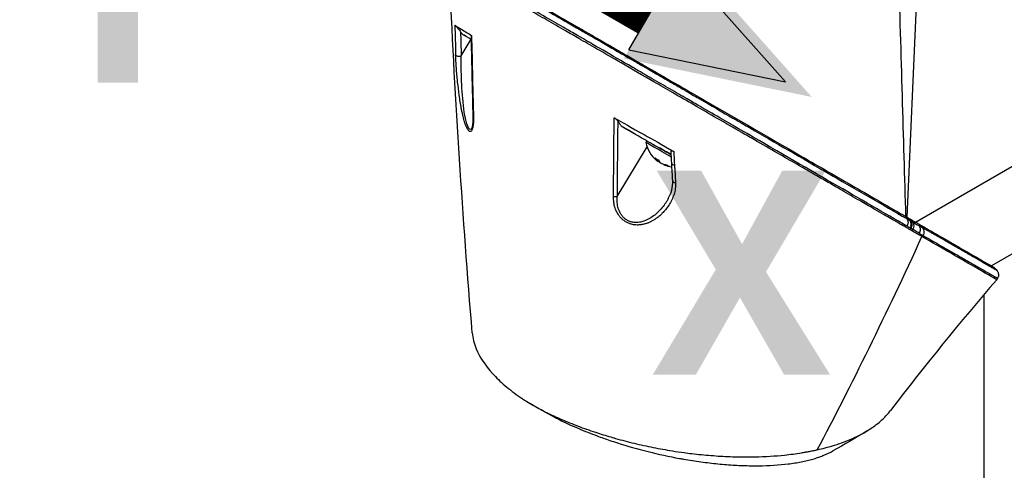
# Model space of a CAD drawing. Header units: millimetres. Extents: x 0 to 4378, y 0 to 2376.
# Tile 316 of 324: x 2525 to 2673, y 1791 to 1859. Entities that reach past the tile are written whole.
import ezdxf

# ---------------------------------------------------------------- set-up
doc = ezdxf.new("R2010")
doc.units = ezdxf.units.MM
doc.header["$LTSCALE"] = 0.2
for name, color, linetype in [('01_Object Line', 4, 'Continuous'), ('07_Special Line2', 76, 'Continuous'), ('12_Before Rev.Num.', 5, 'Continuous')]:
    doc.layers.add(name, color=color, linetype=linetype)
doc.layers.add('14_Mark', color=7, linetype='Continuous', true_color=0xe03c31)
doc.styles.add('Rainbow-5.0 Style', font='malgunsl.ttf')

# ---------------------------------------------------------------- blocks, each defined once
blk = doc.blocks.new('A$C7c2cc22e_1')
for p, q in [((149.63, 834.63), (147.91, 795.59)), ((80.89, 819.84), (82.4, 822.33)), ((81.53, 822.83), (81.1, 823.08)), ((149.24, 794.82), (182.14, 813.81)), ((147.28, 813.24), (147.28, 813.24)), ((104.94, 809.31), (106.84, 808.22)), ((104.34, 798.68), (108.85, 806.13)), ((108.82, 807.07), (108.68, 806.81)), ((147.53, 804.89), (147.53, 804.89)), ((110.54, 804.16), (110.44, 803.98)), ((110.82, 803.8), (110.8, 803.77)), ((111.35, 803.54), (111.32, 803.47)), ((178.3, 798.41), (160.66, 788.23)), ((148.57, 794.43), (148.57, 794.43)), ((148.55, 793.87), (148.44, 793.67)), ((148.75, 793.49), (148.86, 793.69)), ((161.46, 787.56), (161.46, 787.56)), ((161.59, 786.38), (161.46, 786.15)), ((159.54, 783.92), (159.54, 623.23))]:
    blk.add_line(p, q)
for start, end in [(190.2388, 232.0131), (247.9842, 263.2518)]:
    blk.add_arc((113.12, 807.62), 4.52, start, end)
for centre, major_axis, ratio, start_param, end_param in [((158.8, 832.19), (19.5, -33.77), 0.57735, 0, 2.339416), ((155.62, 830.35), (19.5, -33.77), 0.57735, 0, 2.223644), ((744.07, 1234.44), (485.25, 793.42), 0.571965, 2.416804, 2.42289), ((120.26, 836.64), (-33.48, 0), 0.57735, 2.492352, 2.492357), ((754.38, 1232.86), (-493.57, -794.91), 0.577143, 5.56265, 5.56757), ((111.54, 805.5), (30.73, -17.74), 0.000024, 2.817308, 3.006025), ((1087.8, 1435.05), (-682.42, -1287.02), 0.573887, 5.480173, 5.482211), ((120.26, 836.64), (-35, 0), 0.57735, 2.439019, 2.439024), ((1082.51, 1431.94), (-678.78, -1280.44), 0.573825, 5.482155, 5.490384), ((147.18, 812.86), (0.209, 0.668), 0.389271, 4.215986, 4.216649), ((149.83, 815.11), (-5.56, 0), 0.57735, 1.101371, 1.101415), ((120.26, 822.18), (32.19, 0), 0.57735, 5.710474, 5.710486), ((120.26, 796.06), (-35.31, 0), 0.57735, 3.835573, 3.835581), ((155.62, 830.35), (17.55, -30.4), 0.57735, 5.161829, 5.161837), ((111.66, 805.09), (-2.99, 1.73), 0.000011, 4.42471, 6.283196), ((111.81, 805.35), (-2.99, 1.73), 0.000011, 4.483483, 5.134765), ((112.87, 807.76), (-2.25, -3.9), 0.57735, 5.955471, 6.202618), ((112.4, 808.03), (-2.14, -3.71), 0.816497, 6.198419, 6.36799), ((762.95, 1223.39), (-444.39, -818.33), 0.582049, 5.52716, 5.529889), ((112.94, 807.72), (-2.25, -3.9), 0.816497, 6.169141, 6.202651), ((113.3, 807.51), (-2.25, -3.9), 0.816497, 6.087697, 6.202651), ((113.38, 807.47), (-2.25, -3.9), 0.57735, 5.955471, 6.202618), ((112.87, 807.76), (-2.25, -3.9), 0.57735, 0.08054, 0.114044), ((112.94, 807.72), (-2.25, -3.9), 0.816497, 0.080573, 0.327719), ((113.3, 807.51), (-2.25, -3.9), 0.816497, 0.080573, 0.327719), ((114.15, 807.02), (-2.14, -3.71), 0.57735, 6.198386, 6.367958), ((113.06, 803.7), (-0.499, -0.028), 0.593353, 0.021487, 1.372534), ((749.37, 1214.52), (-435.14, -801.08), 0.58212, 5.529953, 5.533564), ((120.26, 819.73), (-35.75, 0), 0.57735, 1.092743, 1.092745), ((113.21, 801.06), (-0.499, -0.03), 0.595357, 0, 0.000029), ((113.21, 801.06), (-0.499, -0.03), 0.595357, 0.000029, 1.379275), ((120.26, 785.52), (35.42, 0), 0.57735, 0.683997, 0.683998), ((90.08, 827.63), (71.52, -41.33), 0.000458, 0.617321, 0.628447), ((148.15, 794.1), (0.5, 0.866), 0.81651, 4.712415, 6.027087), ((149.68, 793.22), (0.499, 0.867), 0.824099, 4.711513, 6.025545)]:
    blk.add_ellipse(centre, major_axis=major_axis, ratio=ratio, start_param=start_param, end_param=end_param)
for points, knots in [([(187.04, 817.93), (186.86, 822.13), (186, 826.66), (183.05, 835.73), (181.02, 840.2), (177.27, 846.52), (175.92, 848.54), (172.35, 853.3), (170.04, 855.91), (164.98, 860.68), (162.25, 862.77), (159.51, 864.39)], [0.000001, 0.000001, 0.000001, 0.000001, 1.509107, 1.509107, 2.980726, 2.980726, 3.709428, 3.709428, 4.786993, 4.786993, 5.948512, 5.948512, 5.948512, 5.948512]), ([(159.36, 858.76), (161.43, 857.14), (163.46, 855.27), (168.68, 849.67), (171.67, 845.6), (176.7, 836.81), (178.7, 832.15), (181.43, 822.91), (182.14, 818.38), (182.14, 814.24)], [0.633852, 0.633852, 0.633852, 0.633852, 1.529963, 1.529963, 3.044033, 3.044033, 4.566466, 4.566466, 6.088612, 6.088612, 6.088612, 6.088612]), ([(148.44, 793.67), (148.41, 793.69), (148.38, 793.71), (148.31, 793.74), (148.28, 793.76), (148.18, 793.82), (148.12, 793.86), (147.92, 793.97), (147.79, 794.04), (147.57, 794.17), (147.48, 794.22), (147.03, 794.48), (146.67, 794.69), (146.05, 795.05), (145.8, 795.19), (145.22, 795.53), (144.88, 795.73), (144.07, 796.19), (143.6, 796.46), (142.49, 797.1), (141.84, 797.48), (140.29, 798.37), (139.38, 798.9), (137.91, 799.75), (137.36, 800.06), (136.18, 800.75), (135.54, 801.12), (134.54, 801.69), (134.19, 801.89), (133.04, 802.56), (132.22, 803.04), (130.43, 804.07), (129.45, 804.63), (127.33, 805.86), (126.17, 806.53), (124.36, 807.57), (123.73, 807.94), (121.88, 809), (120.65, 809.71), (118.24, 811.1), (117.06, 811.79), (114.81, 813.08), (113.76, 813.69), (111.76, 814.84), (110.83, 815.39), (108.24, 816.88), (106.59, 817.83), (103.7, 819.5), (102.48, 820.21), (100.35, 821.43), (99.45, 821.95), (97.89, 822.85), (97.24, 823.23), (95.61, 824.17), (94.66, 824.72), (93.28, 825.51), (92.83, 825.77), (92.16, 826.16), (91.94, 826.29), (91.62, 826.47), (91.51, 826.54), (91.35, 826.63), (91.29, 826.66), (91.21, 826.71), (91.19, 826.72), (91.13, 826.75), (91.11, 826.77), (91.08, 826.79)], [-7.729592, -7.729592, -7.729592, -7.729592, -7.71044, -7.71044, -7.69072, -7.69072, -7.65201, -7.65201, -7.574312, -7.574312, -7.522506, -7.522506, -7.315221, -7.315221, -7.177151, -7.177151, -6.993063, -6.993063, -6.7477, -6.7477, -6.420577, -6.420577, -5.984557, -5.984557, -5.735856, -5.735856, -5.451942, -5.451942, -5.300422, -5.300422, -4.9539, -4.9539, -4.557704, -4.557704, -4.105179, -4.105179, -3.863816, -3.863816, -3.40942, -3.40942, -2.98401, -2.98401, -2.611687, -2.611687, -2.28576, -2.28576, -1.715015, -1.715015, -1.28633, -1.28633, -0.964845, -0.964845, -0.723574, -0.723574, -0.36177, -0.36177, -0.180858, -0.180858, -0.090444, -0.090444, -0.045229, -0.045229, -0.022617, -0.022617, -0.011309, -0.011309, -0.000001, -0.000001, -0.000001, -0.000001]), ([(147.95, 794.22), (144.64, 796.13), (140.86, 798.32), (136.76, 800.69), (132.48, 803.17), (127.84, 805.85), (122.99, 808.66), (122.92, 808.7), (122.82, 808.76), (122.77, 808.79), (122.72, 808.82), (122.67, 808.84), (122.62, 808.87), (121.26, 809.66), (119.33, 810.78), (116.77, 812.26), (116.18, 812.6), (115.55, 812.97), (114.89, 813.35), (114.07, 813.83), (113.19, 814.33), (112.27, 814.87), (111.43, 815.35), (110.55, 815.86), (109.63, 816.39), (109.17, 816.66), (108.7, 816.93), (108.21, 817.21), (107.97, 817.35), (107.73, 817.49), (107.48, 817.64), (107.24, 817.78), (106.96, 817.94), (106.74, 818.07), (106.7, 818.09), (106.66, 818.11), (106.62, 818.14), (103.51, 819.94), (100.74, 821.54), (98.38, 822.91), (98.05, 823.1), (97.72, 823.29), (97.4, 823.47), (96.34, 824.08), (95.37, 824.65), (94.49, 825.16), (93.22, 825.89), (92.15, 826.51), (91.23, 827.04)], [0, 0, 0, 0, 0.243156, 0.243156, 0.243156, 0.496094, 0.496094, 0.496094, 0.49988, 0.49988, 0.49988, 0.504451, 0.504451, 0.504451, 0.625, 0.625, 0.625, 0.652935, 0.652935, 0.652935, 0.6875, 0.6875, 0.6875, 0.71875, 0.71875, 0.71875, 0.734375, 0.734375, 0.734375, 0.742187, 0.742187, 0.742187, 0.75, 0.75, 0.75, 0.751384, 0.751384, 0.751384, 0.859711, 0.859711, 0.859711, 0.875, 0.875, 0.875, 0.92633, 0.92633, 0.92633, 1, 1, 1, 1]), ([(92.03, 827.66), (92.98, 827.11), (94.05, 826.5), (95.22, 825.82), (95.25, 825.8), (95.29, 825.78), (95.32, 825.76), (95.93, 825.41), (96.56, 825.05), (97.23, 824.66), (97.56, 824.47), (97.9, 824.27), (98.25, 824.07), (98.42, 823.97), (98.59, 823.87), (98.77, 823.77), (98.86, 823.72), (98.94, 823.67), (99.03, 823.62), (99.03, 823.62), (99.03, 823.62), (99.04, 823.62), (99.13, 823.56), (99.26, 823.49), (99.31, 823.46), (100.12, 822.99), (101.19, 822.37), (102.52, 821.6), (103.19, 821.22), (103.92, 820.79), (104.72, 820.33), (105.12, 820.1), (105.53, 819.86), (105.97, 819.61), (106.18, 819.48), (106.4, 819.36), (106.63, 819.23), (106.74, 819.16), (106.85, 819.1), (106.97, 819.03), (107.01, 819), (107.06, 818.98), (107.11, 818.95), (107.12, 818.94), (107.13, 818.94), (107.14, 818.93), (107.2, 818.9), (107.3, 818.84), (107.31, 818.83), (107.62, 818.65), (108.45, 818.17), (109.81, 817.39), (110.48, 817), (111.29, 816.53), (112.22, 816), (112.68, 815.73), (113.18, 815.44), (113.71, 815.13), (113.97, 814.98), (114.24, 814.83), (114.52, 814.66), (114.66, 814.58), (114.8, 814.5), (114.94, 814.42), (115.01, 814.38), (115.09, 814.34), (115.16, 814.29), (115.18, 814.28), (115.21, 814.26), (115.24, 814.25), (115.25, 814.24), (115.26, 814.24), (115.27, 814.23), (115.31, 814.21), (115.37, 814.17), (115.38, 814.17), (116.49, 813.52), (118.66, 812.27), (121.73, 810.49), (121.95, 810.37), (122.17, 810.24), (122.4, 810.11), (122.51, 810.04), (122.63, 809.97), (122.75, 809.91), (122.8, 809.87), (122.86, 809.84), (122.92, 809.8), (122.95, 809.79), (122.98, 809.77), (123.01, 809.75), (123.05, 809.73), (123.08, 809.71), (123.1, 809.7), (126.51, 807.73), (130.56, 805.39), (134.86, 802.9), (135.51, 802.52), (136.17, 802.14), (136.83, 801.76), (140.53, 799.62), (144.35, 797.41), (147.91, 795.35)], [0, 0, 0, 0, 0.06075, 0.06075, 0.06075, 0.0625, 0.0625, 0.0625, 0.09375, 0.09375, 0.09375, 0.109375, 0.109375, 0.109375, 0.117188, 0.117188, 0.117188, 0.120939, 0.120939, 0.120939, 0.121094, 0.121094, 0.121094, 0.125, 0.125, 0.125, 0.1875, 0.1875, 0.1875, 0.21875, 0.21875, 0.21875, 0.234375, 0.234375, 0.234375, 0.242188, 0.242188, 0.242188, 0.246094, 0.246094, 0.246094, 0.247666, 0.247666, 0.247666, 0.248047, 0.248047, 0.248047, 0.25, 0.25, 0.25, 0.3125, 0.3125, 0.3125, 0.34375, 0.34375, 0.34375, 0.359375, 0.359375, 0.359375, 0.367187, 0.367187, 0.367187, 0.371094, 0.371094, 0.371094, 0.373047, 0.373047, 0.373047, 0.373765, 0.373765, 0.373765, 0.374023, 0.374023, 0.374023, 0.37516, 0.37516, 0.37516, 0.484375, 0.484375, 0.484375, 0.492187, 0.492187, 0.492187, 0.496094, 0.496094, 0.496094, 0.498047, 0.498047, 0.498047, 0.498931, 0.498931, 0.498931, 0.5, 0.5, 0.5, 0.75, 0.75, 0.75, 0.788006, 0.788006, 0.788006, 1, 1, 1, 1]), ([(92.35, 827.67), (92.97, 827.31), (93.61, 826.94), (94.94, 826.18), (95.61, 825.78), (97.7, 824.58), (99.14, 823.75), (101.61, 822.32), (102.61, 821.74), (104.2, 820.83), (104.78, 820.5), (106.02, 819.78), (106.68, 819.4), (109.12, 817.99), (110.89, 816.97), (113.64, 815.38), (114.63, 814.8), (121.2, 811.01), (126.84, 807.75), (132.84, 804.29), (133.48, 803.92), (135.47, 802.77), (136.79, 802.01), (139.44, 800.48), (140.77, 799.71), (143.41, 798.19), (144.71, 797.44), (146.26, 796.54), (146.57, 796.36), (147.11, 796.06), (147.32, 795.93), (147.69, 795.72), (147.86, 795.62), (148.11, 795.48), (148.13, 795.47), (148.42, 795.3), (148.55, 795.22), (148.81, 795.07), (148.95, 794.99), (149.17, 794.86), (149.27, 794.8), (149.44, 794.71), (149.5, 794.67), (149.64, 794.59), (149.71, 794.55), (149.99, 794.39), (150.19, 794.27), (150.66, 794), (150.94, 793.84), (152.3, 793.06), (153.31, 792.47), (155.11, 791.43), (155.91, 790.97), (157.96, 789.79), (159.03, 789.17), (159.95, 788.64), (160.1, 788.56), (160.49, 788.33), (160.69, 788.21), (160.98, 788.04), (161.06, 788), (161.06, 788)], [0, 0, 0, 0, 0.264332, 0.264332, 0.528758, 0.528758, 1.056139, 1.056139, 1.406505, 1.406505, 1.606603, 1.606603, 1.835356, 1.835356, 2.445847, 2.445847, 2.794554, 2.794554, 4.769924, 4.769924, 5.00797, 5.00797, 5.526041, 5.526041, 6.089229, 6.089229, 6.695329, 6.695329, 6.850985, 6.850985, 6.965758, 6.965758, 7.072004, 7.072004, 7.117238, 7.117238, 7.152898, 7.152898, 7.188974, 7.188974, 7.2161, 7.2161, 7.234487, 7.234487, 7.254339, 7.254339, 7.310164, 7.310164, 7.395171, 7.395171, 7.733586, 7.733586, 8.048233, 8.048233, 8.627304, 8.627304, 8.751092, 8.751092, 8.989797, 8.989797, 9.251269, 9.251269, 9.251269, 9.251269]), ([(79.93, 824.46), (79.93, 824.46), (79.94, 824.45), (79.95, 824.44), (79.95, 824.44), (79.98, 824.42), (79.99, 824.4), (80.04, 824.35), (80.06, 824.33), (80.13, 824.26), (80.17, 824.22), (80.27, 824.1), (80.33, 824.03), (80.48, 823.86), (80.55, 823.77), (80.69, 823.6), (80.75, 823.53), (80.79, 823.47)], [0.0000002, 0.0000002, 0.0000002, 0.0000002, 0.0061129, 0.0061129, 0.0121826, 0.0121826, 0.0227896, 0.0227896, 0.0351343, 0.0351343, 0.0508386, 0.0508386, 0.0707889, 0.0707889, 0.094253, 0.094253, 0.1183109, 0.1183109, 0.1183109, 0.1183109]), ([(79.93, 824.46), (80.19, 824.31), (80.56, 824.07), (81.41, 823.55), (81.99, 823.21), (82.44, 822.92)], [0.000003, 0.000003, 0.000003, 0.000003, 0.596138, 0.596138, 1.498187, 1.498187, 1.498187, 1.498187]), ([(81.1, 823.08), (81.05, 823.15), (81, 823.21), (80.89, 823.34), (80.84, 823.41), (80.79, 823.47)], [0.00009515, 0.00009515, 0.00009515, 0.00009515, 0.04141577, 0.04141577, 0.08265735, 0.08265735, 0.08265735, 0.08265735]), ([(82.41, 822.92), (82.41, 822.92), (82.41, 822.93), (82.41, 822.93), (82.41, 822.93), (82.42, 822.93), (82.43, 822.93), (82.44, 822.92)], [0.07922317, 0.07922317, 0.07922317, 0.07922317, 0.0845377, 0.0845377, 0.10064264, 0.10064264, 0.11449111, 0.11449111, 0.11449111, 0.11449111]), ([(80.89, 819.84), (80.78, 819.78), (80.58, 819.73), (80.39, 819.76), (80.2, 819.8), (80.07, 819.91), (80.05, 820)], [0, 0, 0, 0, 0.497548, 0.497548, 0.497548, 1, 1, 1, 1]), ([(82.72, 810.71), (82.73, 810.53), (82.73, 810.37), (82.72, 810.21), (82.72, 810.05), (82.72, 809.92), (82.71, 809.76), (82.7, 809.59), (82.68, 809.44), (82.66, 809.31), (82.65, 809.23), (82.64, 809.17), (82.63, 809.11), (82.62, 809.05), (82.61, 809), (82.6, 808.95), (82.53, 808.7), (82.45, 808.53), (82.34, 808.47), (82.29, 808.44), (82.24, 808.43), (82.19, 808.44), (82.08, 808.47), (81.98, 808.59), (81.88, 808.74), (81.81, 808.85), (81.73, 809), (81.66, 809.16), (81.65, 809.19), (81.63, 809.21), (81.62, 809.24), (81.59, 809.32), (81.56, 809.4), (81.53, 809.48), (81.51, 809.53), (81.49, 809.58), (81.48, 809.63), (81.43, 809.77), (81.37, 809.95), (81.33, 810.08), (81.26, 810.35), (81.18, 810.64), (81.11, 810.95), (81.07, 811.11), (81.04, 811.29), (81, 811.46), (80.96, 811.64), (80.93, 811.81), (80.9, 811.96), (80.78, 812.58), (80.68, 813.26), (80.58, 813.94), (80.49, 814.6), (80.42, 815.22), (80.35, 815.9), (80.34, 815.93), (80.34, 815.95), (80.34, 815.97), (80.3, 816.33), (80.27, 816.67), (80.24, 817.01), (80.21, 817.35), (80.19, 817.64), (80.16, 818), (80.16, 818.02), (80.16, 818.04), (80.16, 818.05), (80.13, 818.39), (80.11, 818.69), (80.09, 819.02), (80.09, 819.03), (80.09, 819.05), (80.09, 819.07), (80.07, 819.39), (80.06, 819.64), (80.05, 820)], [0, 0, 0, 0, 0.03125, 0.03125, 0.03125, 0.0625, 0.0625, 0.0625, 0.09375, 0.09375, 0.09375, 0.110985, 0.110985, 0.110985, 0.125, 0.125, 0.125, 0.1875, 0.1875, 0.1875, 0.213151, 0.213151, 0.213151, 0.266654, 0.266654, 0.266654, 0.305187, 0.305187, 0.305187, 0.3125, 0.3125, 0.3125, 0.332554, 0.332554, 0.332554, 0.34375, 0.34375, 0.34375, 0.375, 0.375, 0.375, 0.4375, 0.4375, 0.4375, 0.469225, 0.469225, 0.469225, 0.5, 0.5, 0.5, 0.625, 0.625, 0.625, 0.746043, 0.746043, 0.746043, 0.75, 0.75, 0.75, 0.8125, 0.8125, 0.8125, 0.875, 0.875, 0.875, 0.877935, 0.877935, 0.877935, 0.9375, 0.9375, 0.9375, 0.940676, 0.940676, 0.940676, 1, 1, 1, 1]), ([(82.5, 808.97), (82.44, 808.85), (82.36, 808.77), (82.1, 808.77), (81.9, 809.1), (81.58, 810.09), (81.45, 810.72), (81.15, 812.69), (81.03, 814.12), (80.9, 816.88), (80.86, 818.25), (80.89, 819.41)], [0.1882651, 0.1882651, 0.1882651, 0.1882651, 0.25, 0.25, 0.375, 0.375, 0.5, 0.5, 0.75, 0.75, 1, 1, 1, 1]), ([(80.89, 819.41), (80.89, 819.49), (80.89, 819.56), (80.89, 819.7), (80.89, 819.77), (80.89, 819.84)], [0, 0, 0, 0, 0.499955, 0.499955, 1, 1, 1, 1]), ([(82.51, 808.97), (82.52, 809), (82.54, 809.06), (82.59, 809.22), (82.61, 809.34), (82.66, 809.68), (82.68, 809.92), (82.69, 810.37), (82.69, 810.59), (82.69, 810.81)], [0, 0, 0, 0, 0.0585315, 0.0585315, 0.1278996, 0.1278996, 0.2330482, 0.2330482, 0.3149731, 0.3149731, 0.3149731, 0.3149731]), ([(103.91, 810.53), (103.93, 810.52), (103.96, 810.5), (104.01, 810.46), (104.04, 810.44), (104.12, 810.38), (104.18, 810.33), (104.31, 810.2), (104.38, 810.11), (104.44, 810.03)], [0, 0, 0, 0, 0.00895126, 0.00895126, 0.01944765, 0.01944765, 0.04220813, 0.04220813, 0.0762287, 0.0762287, 0.0762287, 0.0762287]), ([(103.91, 810.53), (105.02, 809.91), (106.57, 809.02), (109.61, 807.3), (111.17, 806.43), (112.86, 805.45)], [0.0000029, 0.0000029, 0.0000029, 0.0000029, 0.3832328, 0.3832328, 0.6375563, 0.6375563, 0.6375563, 0.6375563]), ([(104.44, 810.03), (104.52, 809.91), (104.61, 809.79), (104.77, 809.55), (104.86, 809.43), (104.94, 809.32)], [-0.1435857, -0.1435857, -0.1435857, -0.1435857, -0.0718018, -0.0718018, -0.0000074, -0.0000074, -0.0000074, -0.0000074]), ([(104.94, 809.32), (105.61, 808.93), (106.29, 808.54), (106.96, 808.15), (107.73, 807.7), (108.5, 807.26), (109.27, 806.81), (109.29, 806.8), (109.31, 806.79), (109.34, 806.77), (110.39, 806.16), (111.45, 805.56), (112.49, 804.96)], [0.0000092, 0.0000092, 0.0000092, 0.0000092, 0.2496691, 0.2496691, 0.2496691, 0.5366951, 0.5366951, 0.5366951, 0.5448948, 0.5448948, 0.5448948, 0.9401326, 0.9401326, 0.9401326, 0.9401326]), ([(112.46, 805.44), (112.46, 805.44), (112.46, 805.44), (112.46, 805.48), (112.47, 805.51), (112.52, 805.54), (112.54, 805.55), (112.6, 805.55), (112.62, 805.54), (112.69, 805.53), (112.72, 805.52), (112.77, 805.5), (112.79, 805.49), (112.83, 805.47), (112.84, 805.46), (112.86, 805.45)], [0.0696235, 0.0696235, 0.0696235, 0.0696235, 0.0704873, 0.0704873, 0.0988763, 0.0988763, 0.1227668, 0.1227668, 0.1415958, 0.1415958, 0.1576899, 0.1576899, 0.1672569, 0.1672569, 0.176809, 0.176809, 0.176809, 0.176809]), ([(113.14, 800.76), (113.15, 800.47), (113.14, 800.16), (113.1, 799.87), (113.05, 799.56), (112.98, 799.27), (112.9, 799), (112.9, 798.99), (112.89, 798.98), (112.89, 798.97), (112.8, 798.7), (112.69, 798.43), (112.57, 798.17), (112.45, 797.92), (112.31, 797.67), (112.17, 797.44), (112.16, 797.42), (112.15, 797.41), (112.14, 797.39), (111.97, 797.13), (111.8, 796.9), (111.6, 796.66), (111.46, 796.49), (111.31, 796.33), (111.14, 796.16), (111.09, 796.1), (111.03, 796.05), (110.97, 795.99), (110.82, 795.85), (110.67, 795.72), (110.51, 795.59), (110.29, 795.42), (110.1, 795.28), (109.84, 795.12), (109.7, 795.04), (109.57, 794.97), (109.44, 794.9), (109.32, 794.84), (109.2, 794.79), (109.07, 794.73), (108.92, 794.67), (108.78, 794.62), (108.63, 794.58), (108.59, 794.56), (108.55, 794.55), (108.51, 794.54), (108.41, 794.51), (108.32, 794.49), (108.19, 794.46), (108.02, 794.43), (107.85, 794.41), (107.68, 794.39), (107.61, 794.39), (107.55, 794.39), (107.48, 794.38), (107.39, 794.38), (107.3, 794.38), (107.18, 794.39), (107.1, 794.4), (107.02, 794.4), (106.94, 794.41), (106.75, 794.44), (106.58, 794.48), (106.39, 794.53), (106.28, 794.57), (106.16, 794.61), (106.04, 794.66), (105.98, 794.69), (105.92, 794.71), (105.86, 794.74), (105.69, 794.83), (105.53, 794.93), (105.38, 795.04), (105.22, 795.15), (105.08, 795.28), (104.95, 795.41), (104.94, 795.42), (104.93, 795.43), (104.93, 795.44), (104.81, 795.56), (104.7, 795.7), (104.6, 795.84), (104.43, 796.07), (104.3, 796.32), (104.21, 796.53), (104.17, 796.6), (104.14, 796.68), (104.11, 796.76), (104, 797.04), (103.92, 797.35), (103.88, 797.61), (103.87, 797.64), (103.87, 797.67), (103.86, 797.69), (103.85, 797.77), (103.84, 797.85), (103.83, 797.93), (103.83, 798), (103.82, 798.06), (103.82, 798.13), (103.81, 798.14), (103.81, 798.15), (103.81, 798.16), (103.8, 798.3), (103.8, 798.44), (103.8, 798.62)], [0, 0, 0, 0, 0.06061, 0.06061, 0.06061, 0.122541, 0.122541, 0.122541, 0.125, 0.125, 0.125, 0.18804, 0.18804, 0.18804, 0.25, 0.25, 0.25, 0.254168, 0.254168, 0.254168, 0.323919, 0.323919, 0.323919, 0.375, 0.375, 0.375, 0.39207, 0.39207, 0.39207, 0.4375, 0.4375, 0.4375, 0.5, 0.5, 0.5, 0.533908, 0.533908, 0.533908, 0.5625, 0.5625, 0.5625, 0.59375, 0.59375, 0.59375, 0.602455, 0.602455, 0.602455, 0.625, 0.625, 0.625, 0.65625, 0.65625, 0.65625, 0.669312, 0.669312, 0.669312, 0.6875, 0.6875, 0.6875, 0.700546, 0.700546, 0.700546, 0.731289, 0.731289, 0.731289, 0.75, 0.75, 0.75, 0.759109, 0.759109, 0.759109, 0.785061, 0.785061, 0.785061, 0.81088, 0.81088, 0.81088, 0.8125, 0.8125, 0.8125, 0.835978, 0.835978, 0.835978, 0.875, 0.875, 0.875, 0.888263, 0.888263, 0.888263, 0.9375, 0.9375, 0.9375, 0.942362, 0.942362, 0.942362, 0.956225, 0.956225, 0.956225, 0.96875, 0.96875, 0.96875, 0.970886, 0.970886, 0.970886, 1, 1, 1, 1]), ([(112.03, 798.36), (112.25, 798.76), (112.43, 799.19), (112.68, 800.08), (112.74, 800.56), (112.71, 801.03)], [0, 0, 0, 0, 0.179289, 0.179289, 0.3658999, 0.3658999, 0.3658999, 0.3658999]), ([(112.03, 798.36), (111.96, 798.21), (111.87, 798.07), (111.79, 797.93), (111.63, 797.67), (111.46, 797.43), (111.27, 797.19), (111.08, 796.95), (110.88, 796.72), (110.67, 796.51), (110.24, 796.07), (109.77, 795.68), (109.23, 795.36), (108.96, 795.21), (108.68, 795.07), (108.38, 794.97), (108.08, 794.86), (107.77, 794.79), (107.45, 794.76), (107.29, 794.75), (107.12, 794.75), (106.96, 794.76), (106.79, 794.77), (106.63, 794.8), (106.47, 794.85), (106.31, 794.89), (106.15, 794.95), (106, 795.02), (105.85, 795.1), (105.71, 795.19), (105.57, 795.29), (105.44, 795.39), (105.32, 795.5), (105.21, 795.63), (105.1, 795.75), (105, 795.88), (104.92, 796.02), (104.74, 796.3), (104.62, 796.59), (104.52, 796.89), (104.43, 797.19), (104.38, 797.48), (104.35, 797.78), (104.34, 797.86), (104.34, 797.93), (104.33, 798.01), (104.33, 798.08), (104.33, 798.15), (104.33, 798.22)], [0.2223398, 0.2223398, 0.2223398, 0.2223398, 0.2582563, 0.2582563, 0.2582563, 0.3228204, 0.3228204, 0.3228204, 0.3873844, 0.3873844, 0.3873844, 0.5165126, 0.5165126, 0.5165126, 0.5810767, 0.5810767, 0.5810767, 0.6456407, 0.6456407, 0.6456407, 0.6779228, 0.6779228, 0.6779228, 0.7102048, 0.7102048, 0.7102048, 0.7424869, 0.7424869, 0.7424869, 0.7747689, 0.7747689, 0.7747689, 0.8070509, 0.8070509, 0.8070509, 0.839333, 0.839333, 0.839333, 0.903897, 0.903897, 0.903897, 0.9684611, 0.9684611, 0.9684611, 0.9846021, 0.9846021, 0.9846021, 1, 1, 1, 1]), ([(148.37, 795.09), (148.32, 795.12), (148.27, 795.15), (148.22, 795.18), (148.19, 795.19), (148.17, 795.21), (148.14, 795.22), (148.06, 795.27), (147.99, 795.31), (147.91, 795.35)], [0, 0, 0, 0, 0.33333, 0.33333, 0.33333, 0.5, 0.5, 0.5, 1, 1, 1, 1]), ([(147.91, 795.35), (147.94, 795.32), (147.96, 795.29), (147.99, 795.25), (148.01, 795.21), (148.03, 795.17), (148.05, 795.12), (148.07, 795.08), (148.08, 795.03), (148.09, 794.98), (148.1, 794.93), (148.11, 794.88), (148.11, 794.83), (148.11, 794.78), (148.11, 794.72), (148.1, 794.67), (148.09, 794.61), (148.08, 794.56), (148.07, 794.51), (148.06, 794.46), (148.04, 794.4), (148.02, 794.36), (148, 794.31), (147.98, 794.26), (147.95, 794.22)], [0, 0, 0, 0, 0.125, 0.125, 0.125, 0.25, 0.25, 0.25, 0.375, 0.375, 0.375, 0.5, 0.5, 0.5, 0.625, 0.625, 0.625, 0.75, 0.75, 0.75, 0.875, 0.875, 0.875, 1, 1, 1, 1]), ([(148.41, 793.95), (148.44, 793.99), (148.46, 794.04), (148.48, 794.09), (148.5, 794.14), (148.52, 794.19), (148.53, 794.24), (148.55, 794.29), (148.56, 794.35), (148.57, 794.4), (148.57, 794.45), (148.57, 794.51), (148.57, 794.56), (148.57, 794.61), (148.56, 794.67), (148.55, 794.72), (148.54, 794.77), (148.53, 794.81), (148.51, 794.86), (148.49, 794.9), (148.47, 794.95), (148.45, 794.98), (148.42, 795.02), (148.4, 795.06), (148.37, 795.09)], [0, 0, 0, 0, 0.125, 0.125, 0.125, 0.25, 0.25, 0.25, 0.375, 0.375, 0.375, 0.5, 0.5, 0.5, 0.625, 0.625, 0.625, 0.75, 0.75, 0.75, 0.875, 0.875, 0.875, 1, 1, 1, 1]), ([(148.82, 794.83), (148.72, 794.89), (148.62, 794.94), (148.52, 795), (148.52, 795), (148.51, 795.01), (148.51, 795.01)], [0, 0, 0, 0, 0.96178, 0.96178, 0.96178, 1, 1, 1, 1]), ([(148.55, 793.87), (148.58, 793.91), (148.6, 793.96), (148.62, 794.01), (148.64, 794.05), (148.66, 794.11), (148.67, 794.16), (148.69, 794.21), (148.7, 794.26), (148.71, 794.32), (148.71, 794.37), (148.71, 794.43), (148.71, 794.48), (148.71, 794.53), (148.7, 794.58), (148.69, 794.63), (148.68, 794.68), (148.67, 794.73), (148.65, 794.78), (148.63, 794.82), (148.61, 794.86), (148.59, 794.9), (148.56, 794.94), (148.54, 794.98), (148.51, 795.01)], [0, 0, 0, 0, 0.125, 0.125, 0.125, 0.25, 0.25, 0.25, 0.375, 0.375, 0.375, 0.5, 0.5, 0.5, 0.625, 0.625, 0.625, 0.75, 0.75, 0.75, 0.875, 0.875, 0.875, 1, 1, 1, 1]), ([(148.82, 794.83), (148.82, 794.83), (148.82, 794.83), (148.83, 794.83), (149.13, 794.65), (149.43, 794.47), (149.74, 794.3)], [0, 0, 0, 0, 0.008616, 0.008616, 0.008616, 1, 1, 1, 1]), ([(150.34, 793.95), (150.24, 794.01), (150.14, 794.06), (150.05, 794.12), (150.05, 794.12), (150.05, 794.12), (150.04, 794.12), (149.94, 794.18), (149.84, 794.24), (149.74, 794.3)], [0, 0, 0, 0, 0.4462026, 0.4462026, 0.4462026, 0.4637704, 0.4637704, 0.4637704, 1, 1, 1, 1]), ([(149.74, 794.3), (149.77, 794.27), (149.79, 794.23), (149.82, 794.19), (149.84, 794.15), (149.86, 794.11), (149.88, 794.07), (149.9, 794.02), (149.91, 793.97), (149.92, 793.92), (149.93, 793.88), (149.94, 793.82), (149.94, 793.77), (149.94, 793.72), (149.94, 793.66), (149.93, 793.61), (149.93, 793.55), (149.92, 793.5), (149.9, 793.45), (149.89, 793.4), (149.87, 793.35), (149.85, 793.3), (149.83, 793.25), (149.81, 793.2), (149.78, 793.16)], [0, 0, 0, 0, 0.125, 0.125, 0.125, 0.25, 0.25, 0.25, 0.375, 0.375, 0.375, 0.5, 0.5, 0.5, 0.625, 0.625, 0.625, 0.75, 0.75, 0.75, 0.875, 0.875, 0.875, 1, 1, 1, 1]), ([(148.75, 793.49), (148.71, 793.51), (148.67, 793.54), (148.63, 793.56), (148.58, 793.59), (148.52, 793.62), (148.47, 793.65), (148.46, 793.66), (148.45, 793.66), (148.44, 793.67)], [0, 0, 0, 0, 0.3844855, 0.3844855, 0.3844855, 0.8996816, 0.8996816, 0.8996816, 1, 1, 1, 1]), ([(150.21, 792.65), (149.96, 792.79), (149.66, 792.96), (149.2, 793.23), (149.06, 793.31), (148.75, 793.49)], [-0.3053506, -0.3053506, -0.3053506, -0.3053506, -0.1855765, -0.1855765, 0, 0, 0, 0]), ([(149.78, 793.16), (149.68, 793.21), (149.58, 793.27), (149.38, 793.39), (149.27, 793.45), (149.07, 793.57), (148.97, 793.63), (148.86, 793.69)], [0, 0, 0, 0, 0.332984, 0.332984, 0.66214, 0.66214, 1, 1, 1, 1]), ([(149.78, 793.16), (149.89, 793.1), (149.99, 793.04), (150.09, 792.98), (150.19, 792.92), (150.29, 792.86), (150.39, 792.8)], [0, 0, 0, 0, 0.501604, 0.501604, 0.501604, 1, 1, 1, 1]), ([(161.46, 786.15), (161.46, 786.15), (161.43, 786.17), (161.05, 786.39), (159.79, 787.12), (155.94, 789.34), (153.35, 790.84), (150.21, 792.65)], [0.4585807, 0.4585807, 0.4585807, 0.4585807, 0.5, 0.5, 0.75, 0.75, 1, 1, 1, 1]), ([(150.39, 792.8), (150.8, 792.57), (151.19, 792.35), (151.57, 792.12), (152.34, 791.68), (153.07, 791.26), (153.77, 790.86), (154.46, 790.46), (155.11, 790.09), (155.72, 789.74), (156.34, 789.38), (156.91, 789.06), (157.44, 788.75), (157.6, 788.66), (157.76, 788.57), (157.91, 788.48), (158.26, 788.28), (158.58, 788.09), (158.88, 787.92), (159.32, 787.67), (159.71, 787.45), (160.05, 787.25), (160.12, 787.21), (160.19, 787.17), (160.26, 787.13), (160.27, 787.13), (160.28, 787.12), (160.29, 787.11), (160.37, 787.07), (160.45, 787.03), (160.52, 786.99), (160.58, 786.95), (160.63, 786.92), (160.68, 786.89), (160.75, 786.86), (160.81, 786.82), (160.86, 786.79), (160.88, 786.78), (160.9, 786.77), (160.91, 786.76), (160.92, 786.76), (160.93, 786.75), (160.94, 786.75), (160.95, 786.74), (160.97, 786.73), (160.99, 786.72), (161.01, 786.71), (161.04, 786.69), (161.07, 786.67), (161.07, 786.67), (161.07, 786.67), (161.07, 786.67), (161.09, 786.66), (161.1, 786.66), (161.12, 786.65), (161.13, 786.64), (161.15, 786.62), (161.17, 786.62), (161.18, 786.61), (161.2, 786.6), (161.21, 786.59), (161.24, 786.57), (161.27, 786.56), (161.29, 786.55), (161.3, 786.54), (161.31, 786.54), (161.32, 786.53), (161.32, 786.53), (161.33, 786.53), (161.33, 786.52), (161.34, 786.52), (161.34, 786.52), (161.34, 786.52), (161.37, 786.5), (161.4, 786.49), (161.42, 786.48), (161.42, 786.47), (161.43, 786.47), (161.43, 786.47), (161.47, 786.45), (161.49, 786.44), (161.51, 786.43), (161.53, 786.41), (161.54, 786.41), (161.55, 786.4), (161.55, 786.4), (161.56, 786.4), (161.56, 786.4), (161.56, 786.4), (161.56, 786.4), (161.56, 786.4), (161.56, 786.4), (161.57, 786.39), (161.57, 786.39), (161.57, 786.39), (161.57, 786.39), (161.58, 786.39), (161.58, 786.39), (161.58, 786.39), (161.59, 786.38), (161.59, 786.38), (161.59, 786.38), (161.59, 786.38), (161.59, 786.38), (161.59, 786.38), (161.59, 786.38)], [0, 0, 0, 0, 0.0328446, 0.0328446, 0.0328446, 0.0985138, 0.0985138, 0.0985138, 0.1641547, 0.1641547, 0.1641547, 0.2297652, 0.2297652, 0.2297652, 0.25, 0.25, 0.25, 0.2953384, 0.2953384, 0.2953384, 0.3608171, 0.3608171, 0.3608171, 0.375, 0.375, 0.375, 0.3771622, 0.3771622, 0.3771622, 0.3935085, 0.3935085, 0.3935085, 0.40625, 0.40625, 0.40625, 0.421875, 0.421875, 0.421875, 0.4259298, 0.4259298, 0.4259298, 0.4296875, 0.4296875, 0.4296875, 0.4375, 0.4375, 0.4375, 0.4453125, 0.4453125, 0.4453125, 0.4456636, 0.4456636, 0.4456636, 0.4492188, 0.4492188, 0.4492188, 0.453125, 0.453125, 0.453125, 0.4581686, 0.4581686, 0.4581686, 0.46875, 0.46875, 0.46875, 0.4726563, 0.4726563, 0.4726563, 0.4752169, 0.4752169, 0.4752169, 0.4765625, 0.4765625, 0.4765625, 0.484375, 0.484375, 0.484375, 0.4862573, 0.4862573, 0.4862573, 0.5, 0.5, 0.5, 0.515625, 0.515625, 0.515625, 0.5234375, 0.5234375, 0.5234375, 0.5245697, 0.5245697, 0.5245697, 0.5273438, 0.5273438, 0.5273438, 0.53125, 0.53125, 0.53125, 0.5383717, 0.5383717, 0.5383717, 0.546875, 0.546875, 0.546875, 0.5493309, 0.5493309, 0.5493309, 0.5493309]), ([(161.46, 787.56), (161.49, 787.53), (161.51, 787.5), (161.56, 787.43), (161.59, 787.39), (161.64, 787.29), (161.67, 787.22), (161.71, 787.06), (161.73, 786.96), (161.72, 786.76), (161.7, 786.65), (161.65, 786.5), (161.62, 786.44), (161.59, 786.38)], [0, 0, 0, 0, 0.0139189, 0.0139189, 0.0291255, 0.0291255, 0.0509681, 0.0509681, 0.0798356, 0.0798356, 0.1115128, 0.1115128, 0.1304525, 0.1304525, 0.1304525, 0.1304525]), ([(82.54, 778.14), (82.6, 777.35), (82.8, 776.55), (83.66, 774.51), (84.48, 773.27), (86.15, 771.43), (86.78, 770.82), (88.16, 769.63), (88.93, 769.04), (89.76, 768.47)], [2.0243911, 2.0243911, 2.0243911, 2.0243911, 2.1640026, 2.1640026, 2.3735982, 2.3735982, 2.4799234, 2.4799234, 2.5869348, 2.5869348, 2.5869348, 2.5869348]), ([(89.76, 768.47), (89.78, 768.46), (89.8, 768.44), (89.84, 768.42), (89.86, 768.4), (89.92, 768.36), (89.96, 768.33), (90.08, 768.25), (90.16, 768.2), (90.41, 768.04), (90.57, 767.94), (91.07, 767.62), (91.42, 767.41), (92.13, 767), (92.49, 766.8), (93.05, 766.51), (93.24, 766.41), (93.53, 766.26), (93.63, 766.21), (93.77, 766.14), (93.82, 766.12), (93.9, 766.08), (93.92, 766.07), (93.97, 766.04), (94, 766.03), (94.02, 766.02)], [0.000006, 0.000006, 0.000006, 0.000006, 0.0077656, 0.0077656, 0.0144608, 0.0144608, 0.0278513, 0.0278513, 0.0546324, 0.0546324, 0.1081958, 0.1081958, 0.2151263, 0.2151263, 0.321952, 0.321952, 0.3753541, 0.3753541, 0.4020519, 0.4020519, 0.4154008, 0.4154008, 0.4220656, 0.4220656, 0.4297877, 0.4297877, 0.4297877, 0.4297877]), ([(94.02, 766.02), (94.36, 765.85), (94.71, 765.69), (95.07, 765.53), (95.46, 765.35), (95.86, 765.17), (96.27, 765), (96.68, 764.83), (97.09, 764.66), (97.51, 764.49), (97.92, 764.33), (98.35, 764.16), (98.78, 764), (99.63, 763.68), (100.51, 763.38), (101.4, 763.09), (102.14, 762.85), (102.89, 762.62), (103.66, 762.4), (103.81, 762.35), (103.97, 762.31), (104.12, 762.27), (105.04, 762.01), (105.98, 761.76), (106.92, 761.54), (107.86, 761.31), (108.81, 761.1), (109.77, 760.91), (110.73, 760.72), (111.69, 760.55), (112.66, 760.39), (113.24, 760.3), (113.82, 760.21), (114.41, 760.13), (114.79, 760.08), (115.18, 760.03), (115.56, 759.99), (116.54, 759.87), (117.5, 759.77), (118.46, 759.7), (119.43, 759.62), (120.38, 759.56), (121.33, 759.53), (122.28, 759.49), (123.22, 759.48), (124.15, 759.48), (124.46, 759.48), (124.77, 759.49), (125.08, 759.49), (126.63, 759.53), (128.11, 759.62), (129.54, 759.77), (130.41, 759.86), (131.25, 759.97), (132.07, 760.1), (132.27, 760.14), (132.48, 760.17), (132.68, 760.21), (132.73, 760.22), (132.78, 760.23), (132.83, 760.23), (132.88, 760.24), (132.93, 760.25), (132.98, 760.26), (133.08, 760.28), (133.18, 760.3), (133.28, 760.32), (133.38, 760.34), (133.48, 760.36), (133.58, 760.38), (133.68, 760.4), (133.78, 760.42), (133.88, 760.44), (133.98, 760.46), (134.07, 760.48), (134.17, 760.5), (134.27, 760.52), (134.37, 760.54), (134.46, 760.56)], [0, 0, 0, 0, 0.0296065, 0.0296065, 0.0296065, 0.0625552, 0.0625552, 0.0625552, 0.0956223, 0.0956223, 0.0956223, 0.1287583, 0.1287583, 0.1287583, 0.1950345, 0.1950345, 0.1950345, 0.25, 0.25, 0.25, 0.2609996, 0.2609996, 0.2609996, 0.3271356, 0.3271356, 0.3271356, 0.3936018, 0.3936018, 0.3936018, 0.4600955, 0.4600955, 0.4600955, 0.5, 0.5, 0.5, 0.5264171, 0.5264171, 0.5264171, 0.593228, 0.593228, 0.593228, 0.6604161, 0.6604161, 0.6604161, 0.7276097, 0.7276097, 0.7276097, 0.75, 0.75, 0.75, 0.8628411, 0.8628411, 0.8628411, 0.9313886, 0.9313886, 0.9313886, 0.9485533, 0.9485533, 0.9485533, 0.9528443, 0.9528443, 0.9528443, 0.957135, 0.957135, 0.957135, 0.9657149, 0.9657149, 0.9657149, 0.9742923, 0.9742923, 0.9742923, 0.9828662, 0.9828662, 0.9828662, 0.9914358, 0.9914358, 0.9914358, 0.999992, 0.999992, 0.999992, 0.999992]), ([(134.46, 760.56), (135.27, 760.74), (136.04, 760.94), (137.01, 761.24), (137.12, 761.27), (137.51, 761.4), (137.8, 761.49), (139.19, 761.99), (140.21, 762.44), (141.26, 763), (141.38, 763.06), (141.77, 763.28), (142.03, 763.44), (142.57, 763.79), (142.85, 763.98), (143.41, 764.39), (143.7, 764.62), (144.56, 765.37), (145.07, 765.92), (145.49, 766.48)], [0.000234, 0.000234, 0.000234, 0.000234, 0.319634, 0.319634, 0.361124, 0.361124, 0.471797, 0.471797, 0.914416, 0.914416, 0.9732, 0.9732, 1.107816, 1.107816, 1.261595, 1.261595, 1.436675, 1.436675, 1.825515, 1.825515, 1.825515, 1.825515]), ([(95.98, 764.93), (96.81, 764.53), (97.67, 764.13), (99.46, 763.37), (100.38, 763), (101.95, 762.42), (102.6, 762.19), (103.62, 761.84), (104, 761.72), (107.4, 760.63), (110.57, 759.84), (113.94, 759.22), (114.14, 759.19), (114.77, 759.08), (115.22, 759), (116.09, 758.87), (116.53, 758.8), (117.38, 758.69), (117.81, 758.63), (118.66, 758.53), (119.09, 758.48), (120.37, 758.36), (121.22, 758.29), (122.89, 758.2), (123.7, 758.17), (124.89, 758.15), (125.26, 758.15), (127.21, 758.17), (128.69, 758.26), (130.42, 758.47), (130.75, 758.52), (131.4, 758.62), (131.73, 758.68), (132.35, 758.8), (132.65, 758.86), (133.23, 759), (133.51, 759.08), (133.9, 759.19), (134.03, 759.23), (134.39, 759.34), (134.63, 759.42), (135.06, 759.58), (135.26, 759.65), (135.93, 759.93), (136.38, 760.15), (136.79, 760.38)], [0.000005, 0.000005, 0.000005, 0.000005, 0.319511, 0.319511, 0.639479, 0.639479, 0.852403, 0.852403, 0.973891, 0.973891, 1.947625, 1.947625, 2.010365, 2.010365, 2.139691, 2.139691, 2.265575, 2.265575, 2.393345, 2.393345, 2.521559, 2.521559, 2.781941, 2.781941, 3.041001, 3.041001, 3.166048, 3.166048, 3.692233, 3.692233, 3.821507, 3.821507, 3.951206, 3.951206, 4.07808, 4.07808, 4.201324, 4.201324, 4.258471, 4.258471, 4.368502, 4.368502, 4.468635, 4.468635, 4.718629, 4.718629, 4.718629, 4.718629])]:
    blk.add_open_spline(points, degree=3, knots=knots)
for points in [[(147.79, 795.66), (147.46, 807.46), (147.09, 819.93), (146.69, 833.05)], [(82.54, 778.14), (81.13, 795.55), (79.99, 813), (79.18, 830.55)], [(82.45, 820.59), (82.44, 821.37), (82.42, 822.14), (82.41, 822.92)], [(82.46, 820.58), (82.46, 820.58), (82.46, 820.58), (82.46, 820.59)], [(82.49, 820.48), (82.47, 820.51), (82.46, 820.54), (82.46, 820.58)], [(82.69, 810.8), (82.6, 814.04), (82.52, 817.29), (82.46, 820.55)], [(82.69, 810.8), (82.69, 810.77), (82.7, 810.73), (82.72, 810.71)], [(103.8, 798.62), (103.82, 802.58), (103.85, 806.55), (103.91, 810.53)], [(82.51, 808.97), (82.5, 808.97), (82.5, 808.97), (82.5, 808.97)], [(104.44, 810.03), (104.39, 806.24), (104.35, 802.45), (104.34, 798.68)], [(112.56, 803.67), (112.53, 804.26), (112.5, 804.85), (112.46, 805.44)], [(112.71, 801.03), (112.66, 801.91), (112.61, 802.79), (112.56, 803.67)], [(104.34, 798.68), (104.2, 798.6), (103.97, 798.58), (103.8, 798.62)], [(104.33, 798.22), (104.33, 798.37), (104.33, 798.52), (104.34, 798.68)], [(148.51, 795.01), (148.46, 795.03), (148.42, 795.06), (148.37, 795.09)], [(134.46, 760.56), (139.59, 770.23), (144.88, 781.03), (150.21, 792.65)], [(148.41, 793.95), (148.46, 793.92), (148.51, 793.89), (148.55, 793.87)], [(161.06, 788), (161.2, 787.85), (161.33, 787.7), (161.46, 787.56)], [(161.46, 786.15), (156, 779.86), (150.67, 773.27), (145.49, 766.48)], [(95.64, 765.1), (94.15, 765.86), (92.7, 766.65), (91.29, 767.49)], [(94.02, 766.02), (94.66, 765.64), (95.31, 765.27), (95.98, 764.93)], [(95.64, 765.1), (95.75, 765.05), (95.86, 764.99), (95.98, 764.94)], [(142.08, 763.48), (140.27, 762.36), (138.49, 761.33), (136.79, 760.38)]]:
    blk.add_open_spline(points, degree=3)
for points, weights, knots in [([(148.86, 793.69), (148.76, 793.74), (148.66, 793.8), (148.56, 793.86), (148.56, 793.86), (148.55, 793.87)], [1, 1.00000000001, 1.00000000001, 1.00000000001, 1.00000000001, 1], [0, 0, 0, 0, 0.96178, 0.96178, 1, 1, 1, 1]), ([(161.46, 787.56), (161.46, 787.56), (161.45, 787.57), (161.39, 787.6), (161.31, 787.64), (161.22, 787.69), (161.11, 787.75), (160.99, 787.83), (160.86, 787.9), (160.72, 787.98), (160.54, 788.08), (160.31, 788.21), (160.1, 788.33), (159.85, 788.48), (159.5, 788.68), (158.96, 788.99), (158.34, 789.35), (157.65, 789.74), (156.67, 790.31), (155.29, 791.1), (153.46, 792.16), (151.77, 793.13), (150.71, 793.74), (150.34, 793.95)], [1.0000010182, 1.00000102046, 1.00000102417, 1.00000102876, 1.00000103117, 1.00000103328, 1.00000103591, 1.00000103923, 1.00000104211, 1.0000010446, 1.00000104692, 1.00000104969, 1.00000105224, 1.00000105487, 1.00000105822, 1.00000106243, 1.00000106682, 1.00000107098, 1.00000107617, 1.00000108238, 1.00000108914, 1.0000010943, 1.00000109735, 1.00000109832], [0.4433261, 0.4433261, 0.4433261, 0.4433261, 0.4723959, 0.487904, 0.5032925, 0.5187091, 0.5341501, 0.5495914, 0.5650106, 0.5745174, 0.5899446, 0.6123468, 0.6277921, 0.6355162, 0.6625597, 0.6934739, 0.7244066, 0.7553455, 0.7862944, 0.8482151, 0.9101575, 0.9695323, 1, 1, 1, 1])]:
    blk.add_rational_spline(points, weights, degree=3, knots=knots)
blk = doc.blocks.new('A$C36afca62')
h = blk.add_hatch(color=256)
h.dxf.hatch_style = 1
h.paths.add_polyline_path([(6, 0, 1), (-6, 0, 1)])
at = {"layer": '07_Special Line2'}
blk.add_hatch(color=256, dxfattribs=at).paths.add_polyline_path([(51.084, 29.494), (33.418, 25.878), (39.12, 16.002)])
at = {"layer": '12_Before Rev.Num.'}
blk.add_hatch(color=256, dxfattribs=at).paths.add_polyline_path([(0, 58.987), (-5.702, 41.88), (5.702, 41.88)])
at = {"layer": '14_Mark'}
blk.add_hatch(color=256, dxfattribs=at).paths.add_polyline_path([(51.084, -29.494), (39.12, -16.002), (33.418, -25.878)])
blk.add_circle((0, 0), 6)
at = {"layer": '07_Special Line2'}
for p, q in [((48.615, 28.068), (33.893, 25.055)), ((38.645, 16.825), (48.615, 28.068)), ((38.645, 16.825), (33.893, 25.055))]:
    blk.add_line(p, q, dxfattribs=at)
at = {"layer": '07_Special Line2', "const_width": 6}
blk.add_lwpolyline([(36.269, 20.94), (0, 0)], dxfattribs=at)
at = {"layer": '12_Before Rev.Num.'}
for p, q in [((0, 56.136), (-4.752, 41.88)), ((4.752, 41.88), (0, 56.136)), ((4.752, 41.88), (-4.752, 41.88))]:
    blk.add_line(p, q, dxfattribs=at)
at = {"layer": '12_Before Rev.Num.', "const_width": 6}
blk.add_lwpolyline([(0, 41.88), (0, 0)], dxfattribs=at)
at = {"layer": '14_Mark'}
for p, q in [((33.893, -25.055), (38.645, -16.825)), ((48.615, -28.068), (38.645, -16.825)), ((33.893, -25.055), (48.615, -28.068))]:
    blk.add_line(p, q, dxfattribs=at)
at = {"layer": '14_Mark', "const_width": 6}
blk.add_lwpolyline([(36.269, -20.94), (0, 0)], dxfattribs=at)
at = {"insert": (-21.407, -18.551), "char_height": 19.2, "attachment_point": 4, "style": 'Rainbow-5.0 Style'}
blk.add_mtext('{\\fMalgun Gothic Semilight|b1|i0|c129|p50;T}', dxfattribs=at)
at = {"layer": '07_Special Line2', "insert": (43.221, 5.18), "char_height": 19.2, "attachment_point": 4, "style": 'Rainbow-5.0 Style'}
blk.add_mtext('{\\fMalgun Gothic Semilight|b1|i0|c129|p50;Y}', dxfattribs=at)
at = {"layer": '12_Before Rev.Num.', "insert": (-24.704, 42.87), "char_height": 19.2, "attachment_point": 4, "style": 'Rainbow-5.0 Style'}
blk.add_mtext('{\\fMalgun Gothic Semilight|b1|i0|c129|p50;Z}', dxfattribs=at)
at = {"layer": '14_Mark', "insert": (36.133, -46.025), "char_height": 19.2, "attachment_point": 4, "style": 'Rainbow-5.0 Style'}
blk.add_mtext('{\\fMalgun Gothic Semilight|b1|i0|c129|p50;X}', dxfattribs=at)

msp = doc.modelspace()

# ---------------------------------------------------------------- block references
at = {"xscale": 1.6, "yscale": 1.6, "zscale": 1.6}
msp.add_blockref('A$C36afca62', (2562.099, 1894.866), dxfattribs=at)
at = {"layer": '01_Object Line'}
msp.add_blockref('A$C7c2cc22e_1', (2510.212, 1034.021), dxfattribs=at)

doc.saveas('drawing.dxf')
